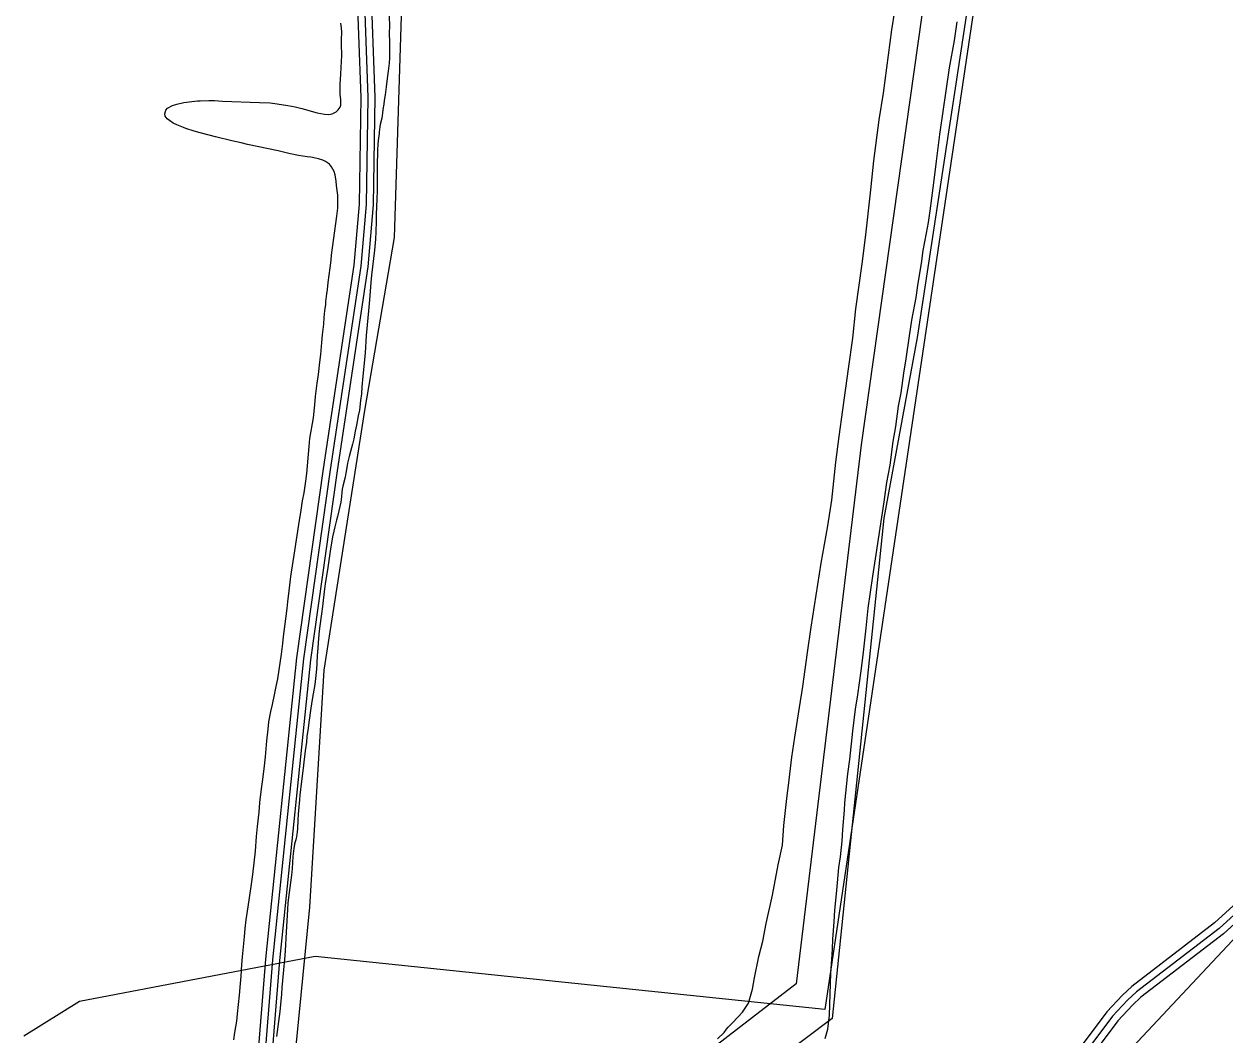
# Model space of a CAD drawing. Extents: x 3355724 to 3393621, y 594744 to 620174.
# Drawn here: x 3361233 to 3363783, y 603981 to 606129 of the extents above; entities that cross this region are included whole.
import ezdxf

# ---------------------------------------------------------------- set-up
doc = ezdxf.new("R2010")
doc.units = 0
for name, color, linetype in [('V-ROAD-CNTR', 7, 'Continuous'), ('V-SITE-VEGE', 7, 'Continuous'), ('V-TOPO-BNDY', 7, 'Continuous'), ('V-TOPO-SHOR', 7, 'Continuous'), ('V-UTIL-LINE', 7, 'Continuous')]:
    doc.layers.add(name, color=color, linetype=linetype)

msp = doc.modelspace()

# ---------------------------------------------------------------- linework, layer by layer
at = {"layer": 'V-ROAD-CNTR'}
for points in [[(3362168.2, 609045.4), (3362172.2, 609024), (3362169, 609012.5), (3362166.7, 608992.5), (3362171.4, 608969.4), (3362159, 609053.6), (3362178.6, 608925.1), (3362151.8, 608157.3), (3362112.4, 607785.3), (3362026.8, 606827.1), (3361980.8, 606493.8), (3361953.6, 606251.2), (3361963.6, 605972.8), (3361960.2, 605745.2), (3361949, 605614.3), (3361883.7, 605181.8), (3361826.7, 604780.1), (3361761.1, 604140.5), (3361706.5, 603460.6)], [(3365608.1, 606361.6), (3365604.5, 606349.4), (3365597.5, 606319.8), (3365426.9, 606011.5), (3365282.1, 605723.1), (3365159.8, 605480.8), (3365092.5, 605317.2), (3365068.2, 605283.4), (3365052.5, 605271.7), (3364787.5, 605066.8), (3364327.4, 604729), (3364296.5, 604702.4), (3364261.4, 604673.4), (3363762.3, 604219.1), (3363586.7, 604084.1), (3363567, 604065.7), (3363533.9, 604030.6), (3362631.9, 602825.4), (3361819.1, 601774.4), (3361797.9, 601745.3), (3361789.5, 601727.1), (3361787.9, 601713.6), (3361760.1, 601307.1), (3361715, 600678.7)], [(3365622.5, 606357.3), (3365619, 606345.6), (3365611.6, 606314.3), (3365440.1, 606004.5), (3365295.5, 605716.3), (3365173.4, 605474.5), (3365105.7, 605309.9), (3365079, 605272.8), (3365061.6, 605259.8), (3364796.6, 605054.8), (3364336.7, 604717.3), (3364306.1, 604691), (3364271.2, 604662.1), (3363771.9, 604207.6), (3363596.4, 604072.7), (3363577.6, 604055), (3363545.4, 604020.9), (3362643.9, 602816.3), (3361831.1, 601765.4), (3361810.9, 601737.7), (3361804.1, 601723), (3361802.9, 601712.2), (3361775.1, 601306.1), (3361729.5, 600672.3)], [(3365636.8, 606353.1), (3365633.5, 606341.7), (3365625.7, 606308.9), (3365453.4, 605997.5), (3365308.9, 605709.6), (3365187.1, 605468.3), (3365118.9, 605302.6), (3365089.8, 605262.2), (3365070.7, 605247.8), (3364805.6, 605042.8), (3364346.1, 604705.5), (3364315.8, 604679.5), (3364281, 604650.7), (3363781.6, 604196.1), (3363606.1, 604061.3), (3363588.2, 604044.4), (3363556.9, 604011.2), (3362655.8, 602807.2), (3361843.1, 601756.4), (3361823.9, 601730), (3361818.7, 601718.8), (3361817.8, 601710.9), (3361790, 601305), (3361746.2, 600694.2)], [(3361939, 606239.4), (3361948.6, 605972.6), (3361945.2, 605746), (3361934.1, 605616), (3361868.8, 605184), (3361811.8, 604781.9), (3361746.1, 604141.9), (3361691.5, 603462), (3361623, 602797.1), (3361550, 602043.9), (3361443.2, 600948.1), (3361375.8, 600412.9), (3361354.8, 600183.8), (3361345.9, 600163.2), (3361343.8, 600157.9)], [(3361969.5, 606224.4), (3361978.6, 605972.9), (3361975.2, 605744.4), (3361963.9, 605612.5), (3361898.5, 605179.6), (3361841.6, 604778.3), (3361776, 604139.2), (3361721.4, 603459.3), (3361652.9, 602794.1), (3361579.8, 602041), (3361473, 600944.8), (3361406.2, 600414)]]:
    msp.add_lwpolyline(points, dxfattribs=at)
at = {"layer": 'V-SITE-VEGE'}
for p, q in [((3363209.8, 606093.7), (3363215.6, 606133.2)), ((3363199.5, 606035.4), (3363209.8, 606093.7)), ((3363178.9, 605893.8), (3363199.5, 606035.4)), ((3363171.7, 605836.9), (3363178.9, 605893.8)), ((3363167.5, 605802.5), (3363171.7, 605836.9)), ((3363161.5, 605758.7), (3363167.5, 605802.5)), ((3363158.3, 605731.7), (3363161.5, 605758.7)), ((3363154.4, 605706.9), (3363158.3, 605731.7)), ((3363150.6, 605684.3), (3363154.4, 605706.9)), ((3363143.4, 605647.1), (3363150.6, 605684.3)), ((3363139.5, 605620.1), (3363143.4, 605647.1)), ((3363132.8, 605577.8), (3363139.5, 605620.1)), ((3363128.7, 605547.9), (3363132.8, 605577.8)), ((3363119.6, 605499.8), (3363128.7, 605547.9)), ((3363114, 605466.3), (3363119.6, 605499.8)), ((3363107.1, 605417.4), (3363114, 605466.3)), ((3363102.3, 605386.7), (3363107.1, 605417.4)), ((3363096.3, 605345.1), (3363102.3, 605386.7)), ((3363090.9, 605316.7), (3363096.3, 605345.1)), ((3363085.6, 605273.6), (3363090.9, 605316.7)), ((3363080, 605241.5), (3363085.6, 605273.6)), ((3363073, 605191.2), (3363080, 605241.5)), ((3363066.5, 605154.7), (3363073, 605191.2)), ((3363060.6, 605113.8), (3363066.5, 605154.7)), ((3363043.3, 605001.5), (3363060.6, 605113.8)), ((3363036.5, 604955.5), (3363043.3, 605001.5)), ((3363026.6, 604887.6), (3363036.5, 604955.5)), ((3363022.1, 604845.2), (3363026.6, 604887.6)), ((3363015.6, 604788.2), (3363022.1, 604845.2)), ((3363011.4, 604754.6), (3363015.6, 604788.2)), ((3363004.4, 604703.5), (3363011.4, 604754.6)), ((3362999.6, 604672.9), (3363004.4, 604703.5)), ((3362994.2, 604626.1), (3362999.6, 604672.9)), ((3362987.6, 604566.2), (3362994.2, 604626.1)), ((3362983.6, 604535.6), (3362987.6, 604566.2)), ((3362976.9, 604474.2), (3362983.6, 604535.6)), ((3362976.3, 604458.8), (3362976.9, 604474.2)), ((3362972.6, 604417.8), (3362976.3, 604458.8)), ((3362971, 604392.9), (3362972.6, 604417.8)), ((3362967.5, 604359.3), (3362971, 604392.9)), ((3362961.1, 604304.5), (3362964.5, 604336.7)), ((3362964.5, 604336.7), (3362967.5, 604359.3)), ((3362959.5, 604281.1), (3362961.1, 604304.5)), ((3362956, 604246), (3362959.5, 604281.1)), ((3362954.3, 604221.1), (3362956, 604246)), ((3362951.5, 604184.5), (3362954.3, 604221.1)), ((3362950.7, 604163.3), (3362951.5, 604184.5)), ((3362949.2, 604141.3), (3362950.7, 604163.3)), ((3362947.4, 604112.1), (3362949.2, 604141.3)), ((3362944.1, 604023.4), (3362947.4, 604112.1)), ((3362940.8, 603993.4), (3362944.1, 604023.4)), ((3362935, 603973.8), (3362940.8, 603993.4))]:
    msp.add_line(p, q, dxfattribs=at)
for points in [[(3362706.7, 603972.7), (3362720.4, 603986.2), (3362725.8, 603993.3), (3362728.9, 603997.6), (3362731.2, 603999.7), (3362738.8, 604007.5), (3362759.4, 604029.5), (3362772.6, 604048.8), (3362781.1, 604078.6), (3362784.9, 604102.6), (3362794.6, 604147.8), (3362802.4, 604180.5), (3362809.7, 604217.7), (3362823.6, 604278), (3362835.5, 604342.2), (3362844.4, 604384.4), (3362847.4, 604426.1), (3362854.2, 604489.7), (3362857.2, 604510.9), (3362864.5, 604571.5), (3362870.5, 604613.8), (3362880.9, 604676.6), (3362887.7, 604721.1), (3362897.7, 604793.3), (3362905.5, 604847.3), (3362926.7, 604983), (3362940.6, 605062.5), (3362949.2, 605117.2), (3362958.1, 605197.6), (3362965.2, 605252.4), (3362972.5, 605309.3), (3362984.5, 605396.2), (3362994.2, 605461.1), (3363000.2, 605523.3), (3363014, 605618.9), (3363021.4, 605681), (3363032.2, 605776), (3363038.9, 605838.1), (3363050.2, 605925), (3363058.9, 605981.9), (3363077.1, 606116.3), (3363089.6, 606196.5)], [(3361678.8, 603970.7), (3361681.3, 603986.3), (3361685, 604010.1), (3361686.8, 604025.9), (3361690.7, 604066), (3361692.9, 604090.1), (3361694.2, 604106.3), (3361695.9, 604130.6), (3361697.4, 604147), (3361701.8, 604189.9), (3361703.1, 604207.6), (3361705.4, 604225.4), (3361709.2, 604253), (3361712.3, 604272.2), (3361716.2, 604301.6), (3361719.1, 604321.7), (3361724.7, 604371.9), (3361727.2, 604402.8), (3361729.1, 604423.6), (3361732.4, 604454.1), (3361734.3, 604474.9), (3361737.6, 604504.3), (3361740.4, 604523.6), (3361743.8, 604552.8), (3361746.3, 604571.8), (3361747.6, 604589), (3361749.3, 604606.1), (3361751.8, 604630.7), (3361753.6, 604646.3), (3361757.4, 604668.3), (3361760.7, 604682.8), (3361765.3, 604703.8), (3361768.9, 604721.4), (3361772.5, 604737.7), (3361780.2, 604790), (3361783.1, 604812.7), (3361784.4, 604827.4), (3361789.1, 604864.9), (3361792.1, 604887), (3361793.6, 604901.5), (3361796.3, 604924.8), (3361800.3, 604955.3), (3361808.6, 605009.5), (3361811.7, 605032.9), (3361818.7, 605074.4), (3361821, 605090.8), (3361824.7, 605115.5), (3361828, 605132.4), (3361831.7, 605157.6), (3361833.8, 605173.5), (3361838.8, 605231.3), (3361840.7, 605247.8), (3361848, 605291.8), (3361851, 605319.5), (3361852.3, 605337.5), (3361855.7, 605365.9), (3361858.7, 605384.2), (3361861.8, 605410.6), (3361863.4, 605426.8), (3361866.1, 605451.9), (3361867.4, 605468.2), (3361869.9, 605491.3), (3361870.6, 605505.4), (3361872.1, 605519.4), (3361874.1, 605532.8), (3361874.7, 605539.9), (3361874.8, 605544), (3361876.2, 605555.2), (3361877.7, 605564.3), (3361879.6, 605579.3), (3361883.9, 605610.5), (3361885.8, 605626.8), (3361886.7, 605637.4), (3361888.5, 605653.2), (3361897.8, 605720.7), (3361899.5, 605737.7), (3361899.9, 605748.6), (3361899.6, 605764.9), (3361898.6, 605775), (3361897.3, 605785.3), (3361896.4, 605795), (3361894.3, 605808), (3361891.8, 605815.5), (3361886.4, 605825.5), (3361881.9, 605830.5), (3361873.7, 605836.4), (3361868.1, 605839.1), (3361858.8, 605842.3), (3361852.4, 605843.7), (3361842.5, 605845.5), (3361834.6, 605846.5), (3361816.6, 605849), (3361795.7, 605853.2), (3361790.2, 605854.7), (3361772.8, 605859), (3361708, 605872.9), (3361694.8, 605875.8), (3361674.9, 605880.7), (3361639.6, 605888.8), (3361626.3, 605892.1), (3361607.1, 605897.3), (3361594.8, 605901.2), (3361577.1, 605906.5), (3361571.9, 605908.4), (3361557.9, 605914.4), (3361550.2, 605918), (3361541.9, 605923.4), (3361537.6, 605926.9), (3361533.3, 605932.5), (3361532.4, 605937.5), (3361534.1, 605945.2), (3361538, 605950.1), (3361548.4, 605955.6), (3361557.5, 605958.5), (3361572.7, 605961.9), (3361583.7, 605963.3), (3361601.8, 605965.3), (3361607.5, 605965.7), (3361625.7, 605966.2), (3361637.6, 605965.8), (3361655, 605965), (3361733.5, 605962.1), (3361756, 605960.8), (3361771.3, 605959), (3361793.9, 605955.5), (3361809.2, 605952.7), (3361823.6, 605949.3), (3361855.6, 605939.8), (3361871.3, 605936.8), (3361880.4, 605936.4), (3361887.9, 605937.8), (3361896.5, 605942.1), (3361900.6, 605946), (3361904.8, 605951.9), (3361906.3, 605955.9), (3361906.5, 605962.5), (3361906.4, 605967.3), (3361905.1, 605979.6), (3361904.5, 605993.7), (3361904.8, 606000.8), (3361906.2, 606021.7), (3361907.1, 606036.2), (3361908, 606061.5), (3361907.7, 606085.4), (3361907.8, 606095.5), (3361908.2, 606110.9), (3361907.4, 606120.6), (3361906.2, 606130.6)], [(3362009, 606145), (3362009.3, 606124.1), (3362009.2, 606110), (3362009.6, 606089.6), (3362009.8, 606076), (3362009.6, 606057), (3362008.7, 606045.4), (3362006.9, 606028.7), (3362005.4, 606018.5), (3362002.2, 605995.1), (3362000.6, 605978.4), (3361998.5, 605966.2), (3361997.3, 605958.3), (3361995.6, 605947.1), (3361995, 605939.3), (3361993.1, 605928.6), (3361990.1, 605914.8), (3361988.9, 605909.9), (3361987.3, 605898.7), (3361987.3, 605896), (3361986.6, 605891.1), (3361985.5, 605881.2), (3361984.6, 605873.4), (3361983.8, 605860.5), (3361983.8, 605850.9), (3361983.4, 605835.5), (3361983.1, 605814.2), (3361983.5, 605803.4), (3361983.3, 605775), (3361982.8, 605756.8), (3361981.6, 605723.6), (3361981.5, 605709.5), (3361980.7, 605687), (3361980, 605671.6), (3361977.8, 605648.5), (3361971.7, 605595), (3361969.8, 605579.8), (3361966.8, 605542.6), (3361964.7, 605519.3), (3361963.7, 605504.3), (3361960.2, 605467), (3361957.6, 605430.3), (3361954.7, 605394.2), (3361953.1, 605380.2), (3361951, 605358.1), (3361949.8, 605343.2), (3361948.3, 605328.7), (3361945.9, 605308.4), (3361943.2, 605296.1), (3361939.5, 605276.5), (3361936.8, 605264), (3361933.5, 605247.2), (3361930.8, 605236.2), (3361926.4, 605220.3), (3361923.7, 605210.1), (3361920.3, 605195.8), (3361919.2, 605186.7), (3361916.7, 605174.4), (3361915.3, 605166.3), (3361910.6, 605146.8), (3361909.2, 605140.2), (3361908.4, 605133.9), (3361907.9, 605124.2), (3361906.5, 605112.8), (3361902.2, 605094.2), (3361898.9, 605082.4), (3361897.1, 605074.4), (3361893.8, 605060.7), (3361891.3, 605051.5), (3361888.5, 605039), (3361883.4, 605008.7), (3361878.7, 604973.9), (3361877, 604964.6), (3361873.6, 604944.1), (3361871.2, 604928.5), (3361867, 604891.2), (3361864.8, 604875.5), (3361863.7, 604865.8), (3361860.3, 604839.4), (3361858.9, 604823), (3361856.6, 604794.1), (3361856.1, 604788.2), (3361855.3, 604770.5), (3361854.3, 604758.1), (3361852.6, 604738.6), (3361850.8, 604725.5), (3361847.2, 604705.8), (3361845.1, 604693.4), (3361842.3, 604675), (3361838.4, 604644.8), (3361836.6, 604633.1), (3361834.3, 604615.1), (3361833.2, 604602.9), (3361830.3, 604584.8), (3361828.9, 604572.4), (3361825.8, 604542.5), (3361823, 604520.4), (3361819.4, 604490.2), (3361818.7, 604480.6), (3361816.1, 604458), (3361815.6, 604449.9), (3361815.1, 604437.5), (3361814, 604419.5), (3361813.4, 604412.9), (3361812.7, 604407.3), (3361811.2, 604398.7), (3361808.1, 604386.4), (3361806.1, 604377), (3361804.3, 604360.3), (3361803.4, 604347.6), (3361802.7, 604335), (3361801.7, 604320.8), (3361796.7, 604283.7), (3361793.9, 604261.8), (3361792.6, 604247.6), (3361789.5, 604187.7), (3361788.4, 604172.1), (3361787.3, 604149.6), (3361783.9, 604111.5), (3361781.1, 604081.9), (3361780, 604067.9), (3361777.8, 604045.8), (3361776.3, 604031.1), (3361769.7, 603977.6)]]:
    msp.add_lwpolyline(points, dxfattribs=at)
at = {"layer": 'V-TOPO-BNDY'}
for p, q in [((3364077.7, 611719.6), (3362934.4, 604035.2)), ((3361851.4, 604147.9), (3361351, 604052.5)), ((3362934.4, 604035.2), (3361851.4, 604147.9)), ((3361351, 604052.5), (3361233.1, 603978.7))]:
    msp.add_line(p, q, dxfattribs=at)
at = {"layer": 'V-TOPO-SHOR'}
for points in [[(3363791.6, 610246.1), (3363616.7, 608931), (3363656.9, 608835.3), (3363452.4, 607572.4), (3363130.4, 605462.4), (3363059.5, 605078.7), (3362950.4, 604015.8), (3361905.9, 603230.1), (3361812, 602470.9), (3361688.7, 600736.9)], [(3362188.8, 608072.4), (3362041.5, 606370.3), (3362019.3, 605675.2), (3361956.4, 605307.5), (3361869.9, 604756), (3361839.3, 604252.6), (3361769.2, 603541.3), (3361691.4, 602758.2), (3361458.2, 600272.9), (3361442.6, 600145)], [(3361722.1, 600193.7), (3361681.5, 600417.3), (3361729.2, 600521.3), (3361752.8, 600657.1), (3361776, 600968.8), (3361806.3, 601576.1), (3361821.9, 601719.9), (3363143.6, 603481), (3363916.4, 604306), (3364259.2, 604586.5), (3364522.3, 604794.9), (3365000.8, 605139.7), (3365064.5, 605195.8), (3365152.1, 605307.9), (3365382.5, 605803.8), (3365509.5, 606115.7), (3365605.4, 606124), (3365653.3, 606116.1), (3365511.2, 605492.6), (3365304.1, 605236.4), (3364929.5, 604883.8), (3364427.5, 604395.2), (3364036.9, 604050.6), (3363893.7, 603802.6)]]:
    msp.add_lwpolyline(points, dxfattribs=at)
at = {"layer": 'V-UTIL-LINE'}
msp.add_lwpolyline([(3363981.6, 611801.4), (3363391.3, 607783.2), (3363183.4, 606453.7), (3363012, 605234.8), (3362873.9, 604089.7), (3361819.2, 603277.1), (3361633.7, 601361.7), (3361598.4, 600688.7), (3361528, 600151.1)], dxfattribs=at)

doc.saveas('drawing.dxf')
